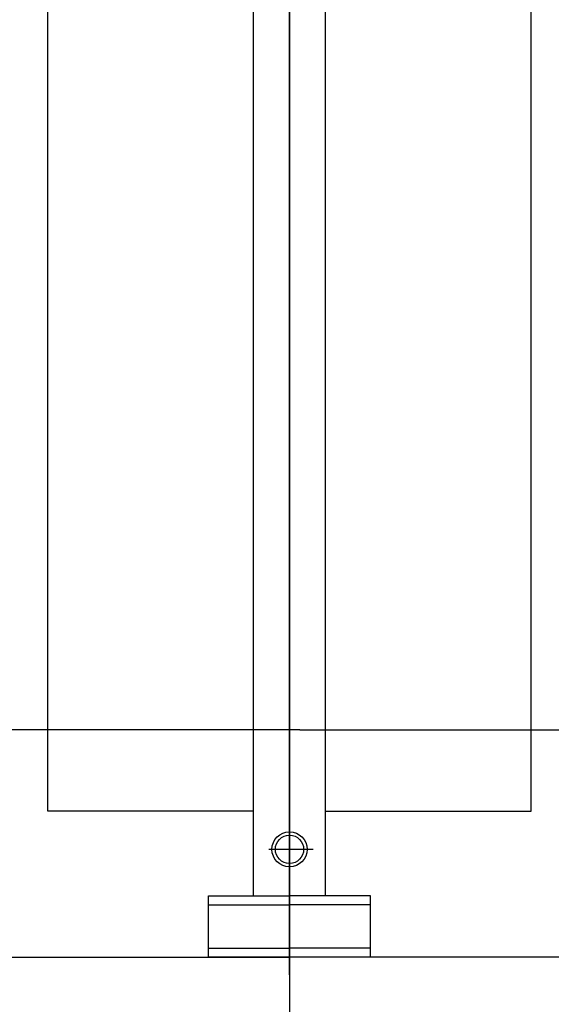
# Model space of a CAD drawing. Extents: x -287416 to 4934791, y -504132 to 1826789.
# Tile 372 of 427: x 2144865 to 2145397, y 44148 to 45132. Entities that reach past the tile are written whole.
import ezdxf

# ---------------------------------------------------------------- set-up
doc = ezdxf.new("R2010")
doc.units = 0
doc.header["$LTSCALE"] = 800
doc.header["$MEASUREMENT"] = 0
doc.layers.add('KEY PLAN', color=251, linetype='CONTINUOUS')

# ---------------------------------------------------------------- blocks, each defined once
blk = doc.blocks.new('UTCOMBINE')
at = {"layer": 'KEY PLAN'}
for p, q in [((-717350.27, 41696.69, 0), (-717350.27, 52348.41, 0)), ((-717350.27, 44536.22, 0), (-717350.27, 42926.93, 0)), ((-719337.27, 44518.51, 0), (-717350.27, 44518.51, 0)), ((-717431.27, 44518.51, 0), (-717431.27, 44457.31, 0)), ((-717431.27, 44518.51, 0), (-717269.27, 44518.51, 0)), ((-715363.27, 44518.51, 0), (-717350.27, 44518.51, 0)), ((-717269.27, 44518.51, 0), (-717269.27, 44457.31, 0)), ((-717431.27, 44509.51, 0), (-717350.27, 44509.51, 0)), ((-717269.27, 44509.51, 0), (-717350.27, 44509.51, 0)), ((-717431.27, 44466.31, 0), (-717350.27, 44466.31, 0)), ((-717431.27, 44457.31, 0), (-717350.27, 44457.31, 0)), ((-717386.27, 44457.31, 0), (-717386.27, 44029.91, 0)), ((-717269.27, 44466.31, 0), (-717350.27, 44466.31, 0)), ((-717269.27, 44457.31, 0), (-717350.27, 44457.31, 0)), ((-717314.27, 44457.31, 0), (-717314.27, 44029.91, 0)), ((-717373.99, 44410.78, 0), (-717329.76, 44410.78, 0)), ((-717591.89, 44372.55, 0), (-717591.89, 42972.56, 0)), ((-717386.27, 44372.55, 0), (-717591.89, 44372.55, 0)), ((-717591.89, 44372.55, 0), (-717591.89, 42972.56, 0)), ((-717350.27, 44373.62, 0), (-717350.27, 42844.98, 0)), ((-717314.27, 44372.55, 0), (-717108.65, 44372.55, 0)), ((-717108.65, 44372.55, 0), (-717108.65, 42972.56, 0)), ((-717360.58, 44291.37, 0), (-718710.58, 44291.37, 0)), ((-717360.58, 44291.37, 0), (-716010.58, 44291.37, 0)), ((-717386.27, 44029.91, 0), (-717386.27, 42927.56, 0)), ((-717314.27, 44029.91, 0), (-717314.27, 42927.56, 0)), ((-717314.27, 44029.91, 0), (-717314.27, 42927.56, 0)), ((-717314.27, 44029.91, 0), (-717314.27, 42927.56, 0)), ((-717314.27, 44029.91, 0), (-717314.27, 42927.56, 0))]:
    blk.add_line(p, q, dxfattribs=at)
for radius in [17.53, 14.13]:
    blk.add_circle((-717350.27, 44410.78, 0), radius, dxfattribs=at)

msp = doc.modelspace()

# ---------------------------------------------------------------- block references
at = {"layer": 'KEY PLAN', "rotation": 180}
msp.add_blockref('UTCOMBINE', (1427784.7, 88713.58, 0), dxfattribs=at)

doc.saveas('drawing.dxf')
